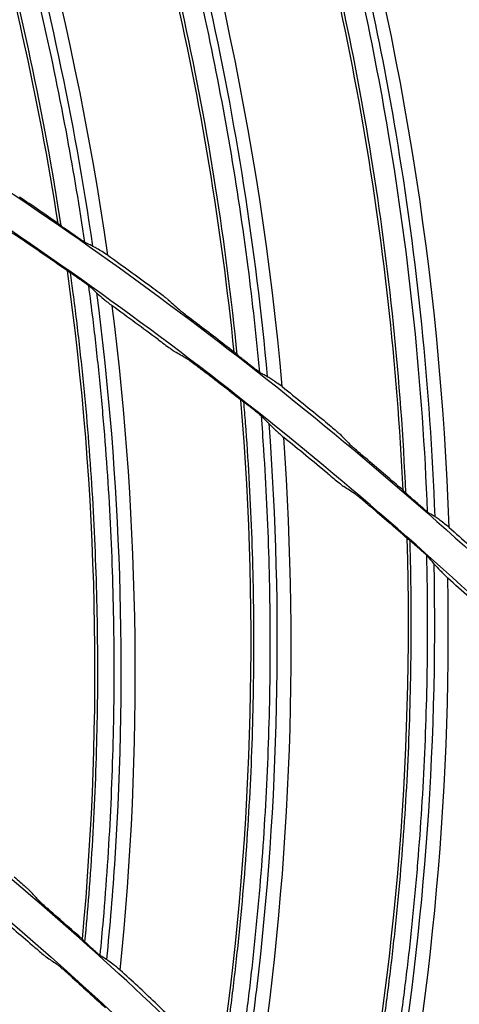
# Model space of a CAD drawing. Header units: centimetres. Extents: x 8435 to 34224, y 15581 to 23928.
# Tile 1021 of 1056: x 14725.94 to 14728.73, y 23904.44 to 23910.7. Entities that reach past the tile are written whole.
import ezdxf

# ---------------------------------------------------------------- set-up
doc = ezdxf.new("R2010")
doc.units = ezdxf.units.CM
doc.header["$LTSCALE"] = 0.2
doc.layers.add('1', color=7, linetype='Continuous', true_color=0xffffff)

# ---------------------------------------------------------------- blocks, each defined once
blk = doc.blocks.new('A$C992146fe')
at = {"layer": '1', "color": 0, "linetype": 'Continuous', "extrusion": (0, 0, -1)}
for radius in [59.146, 58.16, 57.606, 57.6]:
    blk.add_circle((-566.677, 326.301), radius, dxfattribs=at)
blk.add_arc((-566.657, 326.301), 65.216, 109.16485, 156.05151, dxfattribs=at)
at = {"layer": '1', "color": 0, "linetype": 'Continuous'}
for points, knots in [([(624.857, 326.301), (624.857, 328.223), (624.762, 330.138), (624.383, 333.958), (624.098, 335.86), (622.977, 341.462), (621.873, 345.087), (619.685, 350.361), (618.862, 352.1), (617.053, 355.475), (616.072, 357.106), (612.907, 361.834), (610.5, 364.768), (606.433, 368.83), (605.008, 370.119), (602.065, 372.53), (600.541, 373.658), (597.389, 375.762), (595.761, 376.737), (592.4, 378.533), (590.656, 379.357), (585.357, 381.547), (581.728, 382.644), (574.279, 384.124), (570.423, 384.503), (562.822, 384.498), (559.05, 384.127), (553.436, 383.011), (551.564, 382.542), (547.912, 381.432), (546.124, 380.791), (540.872, 378.614), (537.512, 376.823), (531.127, 372.556), (528.194, 370.144), (524.172, 366.123), (522.894, 364.715), (520.468, 361.762), (519.32, 360.213), (516.144, 355.459), (514.358, 352.117), (512.171, 346.846), (511.523, 345.038), (510.409, 341.37), (509.947, 339.523), (508.836, 333.94), (508.46, 330.166), (508.456, 324.423), (508.55, 322.501), (508.923, 318.712), (509.201, 316.836), (509.938, 313.119), (510.397, 311.278), (511.5, 307.633), (512.147, 305.818), (514.341, 300.515), (516.129, 297.171), (519.287, 292.434), (520.42, 290.902), (522.851, 287.935), (524.139, 286.513), (528.17, 282.478), (531.097, 280.071), (535.849, 276.887), (537.503, 275.893), (540.87, 274.09), (542.588, 273.277), (547.839, 271.097), (551.472, 269.985), (559.009, 268.478), (562.79, 268.106), (568.476, 268.098), (570.374, 268.188), (574.175, 268.557), (576.084, 268.838), (581.697, 269.948), (585.325, 271.045), (590.597, 273.218), (592.332, 274.034), (595.718, 275.839), (597.353, 276.817), (602.091, 279.975), (605.028, 282.374), (609.092, 286.424), (610.388, 287.85), (612.809, 290.791), (613.941, 292.314), (616.051, 295.461), (617.029, 297.086), (618.83, 300.439), (619.656, 302.175), (621.864, 307.483), (622.973, 311.125), (624.099, 316.741), (624.384, 318.646), (624.762, 322.463), (624.857, 324.379), (624.857, 326.301)], [0, 0, 0, 0, 0.015625, 0.015625, 0.03125, 0.03125, 0.0625, 0.0625, 0.078125, 0.078125, 0.09375, 0.09375, 0.125, 0.125, 0.140625, 0.140625, 0.15625, 0.15625, 0.171875, 0.171875, 0.1875, 0.1875, 0.21875, 0.21875, 0.25, 0.25, 0.28125, 0.28125, 0.296875, 0.296875, 0.3125, 0.3125, 0.34375, 0.34375, 0.375, 0.375, 0.390625, 0.390625, 0.40625, 0.40625, 0.4375, 0.4375, 0.453125, 0.453125, 0.46875, 0.46875, 0.5, 0.5, 0.515625, 0.515625, 0.53125, 0.53125, 0.546875, 0.546875, 0.5625, 0.5625, 0.59375, 0.59375, 0.609375, 0.609375, 0.625, 0.625, 0.65625, 0.65625, 0.671875, 0.671875, 0.6875, 0.6875, 0.71875, 0.71875, 0.75, 0.75, 0.765625, 0.765625, 0.78125, 0.78125, 0.8125, 0.8125, 0.828125, 0.828125, 0.84375, 0.84375, 0.875, 0.875, 0.890625, 0.890625, 0.90625, 0.90625, 0.921875, 0.921875, 0.9375, 0.9375, 0.96875, 0.96875, 0.984375, 0.984375, 1, 1, 1, 1]), ([(624.457, 326.301), (624.457, 324.392), (624.363, 322.49), (623.987, 318.698), (623.704, 316.807), (622.586, 311.229), (621.485, 307.612), (619.292, 302.341), (618.472, 300.616), (616.683, 297.287), (615.712, 295.673), (613.616, 292.547), (612.491, 291.035), (610.088, 288.114), (608.801, 286.698), (604.764, 282.676), (601.848, 280.293), (597.142, 277.157), (595.518, 276.185), (592.155, 274.394), (590.433, 273.583), (585.196, 271.424), (581.593, 270.335), (576.02, 269.233), (574.124, 268.954), (570.349, 268.587), (568.464, 268.498), (562.817, 268.506), (559.061, 268.875), (551.576, 270.373), (547.969, 271.476), (542.753, 273.642), (541.048, 274.449), (537.703, 276.24), (536.061, 277.227), (531.341, 280.388), (528.434, 282.779), (524.431, 286.787), (523.152, 288.199), (520.738, 291.145), (519.613, 292.667), (516.476, 297.371), (514.701, 300.693), (512.522, 305.959), (511.879, 307.761), (510.784, 311.382), (510.328, 313.21), (509.596, 316.901), (509.32, 318.764), (508.95, 322.527), (508.856, 324.436), (508.86, 330.139), (509.234, 333.888), (510.337, 339.432), (510.796, 341.267), (511.902, 344.909), (512.546, 346.705), (514.717, 351.939), (516.491, 355.258), (519.645, 359.98), (520.786, 361.518), (523.195, 364.451), (524.464, 365.849), (528.459, 369.842), (531.371, 372.238), (537.713, 376.476), (541.049, 378.255), (546.265, 380.417), (548.041, 381.053), (551.667, 382.155), (553.527, 382.621), (559.102, 383.73), (562.848, 384.098), (570.397, 384.103), (574.227, 383.727), (581.624, 382.256), (585.229, 381.167), (590.491, 378.992), (592.223, 378.174), (595.561, 376.39), (597.178, 375.422), (600.308, 373.333), (601.822, 372.212), (604.745, 369.818), (606.16, 368.538), (610.199, 364.503), (612.589, 361.59), (615.733, 356.894), (616.707, 355.275), (618.503, 351.923), (619.321, 350.195), (621.494, 344.958), (622.59, 341.358), (623.704, 335.794), (623.987, 333.905), (624.363, 330.112), (624.457, 328.209), (624.457, 326.301)], [0, 0, 0, 0, 0.015625, 0.015625, 0.03125, 0.03125, 0.0625, 0.0625, 0.078125, 0.078125, 0.09375, 0.09375, 0.109375, 0.109375, 0.125, 0.125, 0.15625, 0.15625, 0.171875, 0.171875, 0.1875, 0.1875, 0.21875, 0.21875, 0.234375, 0.234375, 0.25, 0.25, 0.28125, 0.28125, 0.3125, 0.3125, 0.328125, 0.328125, 0.34375, 0.34375, 0.375, 0.375, 0.390625, 0.390625, 0.40625, 0.40625, 0.4375, 0.4375, 0.453125, 0.453125, 0.46875, 0.46875, 0.484375, 0.484375, 0.5, 0.5, 0.53125, 0.53125, 0.546875, 0.546875, 0.5625, 0.5625, 0.59375, 0.59375, 0.609375, 0.609375, 0.625, 0.625, 0.65625, 0.65625, 0.6875, 0.6875, 0.703125, 0.703125, 0.71875, 0.71875, 0.75, 0.75, 0.78125, 0.78125, 0.8125, 0.8125, 0.828125, 0.828125, 0.84375, 0.84375, 0.859375, 0.859375, 0.875, 0.875, 0.90625, 0.90625, 0.921875, 0.921875, 0.9375, 0.9375, 0.96875, 0.96875, 0.984375, 0.984375, 1, 1, 1, 1]), ([(595.764, 368.44), (595.517, 370.024), (595.169, 371.595), (594.489, 373.93), (594.237, 374.698), (593.683, 376.215), (593.377, 376.961), (593.059, 377.703)], [0, 0, 0, 0, 0.5, 0.5, 0.75, 0.75, 1, 1, 1, 1]), ([(595.804, 368.407), (595.585, 369.828), (595.284, 371.236), (594.571, 373.825), (594.178, 375.012), (593.531, 376.681), (593.324, 377.182), (593.113, 377.68)], [0, 0, 0, 0, 0.445336, 0.445336, 0.832232, 0.832232, 1, 1, 1, 1]), ([(617.857, 326.301), (617.857, 329.683), (617.525, 333.009), (616.55, 337.917), (616.145, 339.539), (615.17, 342.756), (614.598, 344.354), (612.671, 349.005), (611.098, 351.945), (608.311, 356.12), (607.307, 357.476), (605.166, 360.085), (604.039, 361.327), (600.496, 364.869), (597.918, 366.989), (593.721, 369.796), (592.266, 370.668), (589.31, 372.247), (587.801, 372.961), (584.721, 374.237), (583.15, 374.801), (579.945, 375.775), (578.302, 376.187), (573.346, 377.174), (570.023, 377.499), (565.015, 377.502), (563.341, 377.421), (559.985, 377.092), (558.312, 376.844), (553.387, 375.864), (550.196, 374.898), (545.547, 372.976), (544.012, 372.251), (541.046, 370.666), (539.611, 369.806), (535.449, 367.027), (532.863, 364.911), (528.081, 360.135), (525.958, 357.543), (523.176, 353.385), (522.315, 351.953), (520.729, 348.992), (520.003, 347.457), (518.074, 342.804), (517.105, 339.612), (515.794, 333.053), (515.458, 329.66), (515.456, 322.977), (515.779, 319.657), (516.759, 314.707), (517.17, 313.061), (518.143, 309.851), (518.705, 308.279), (519.979, 305.197), (520.691, 303.688), (522.266, 300.734), (523.134, 299.283), (525.942, 295.075), (528.06, 292.495), (531.597, 288.951), (532.837, 287.824), (535.439, 285.684), (536.799, 284.675), (540.975, 281.881), (543.914, 280.307), (548.557, 278.378), (550.153, 277.804), (553.374, 276.825), (554.997, 276.418), (559.906, 275.438), (563.229, 275.104), (569.981, 275.097), (573.323, 275.427), (578.23, 276.398), (579.851, 276.801), (583.064, 277.772), (584.663, 278.342), (589.322, 280.268), (592.265, 281.838), (597.829, 285.546), (600.467, 287.706), (605.198, 292.43), (607.318, 295.005), (610.125, 299.193), (610.999, 300.648), (612.584, 303.607), (613.299, 305.116), (615.218, 309.736), (616.2, 312.946), (617.525, 319.571), (617.857, 322.918), (617.857, 326.301)], [0, 0, 0, 0, 0.03125, 0.03125, 0.046875, 0.046875, 0.0625, 0.0625, 0.09375, 0.09375, 0.109375, 0.109375, 0.125, 0.125, 0.15625, 0.15625, 0.171875, 0.171875, 0.1875, 0.1875, 0.203125, 0.203125, 0.21875, 0.21875, 0.25, 0.25, 0.265625, 0.265625, 0.28125, 0.28125, 0.3125, 0.3125, 0.328125, 0.328125, 0.34375, 0.34375, 0.375, 0.375, 0.40625, 0.40625, 0.421875, 0.421875, 0.4375, 0.4375, 0.46875, 0.46875, 0.5, 0.5, 0.53125, 0.53125, 0.546875, 0.546875, 0.5625, 0.5625, 0.578125, 0.578125, 0.59375, 0.59375, 0.625, 0.625, 0.640625, 0.640625, 0.65625, 0.65625, 0.6875, 0.6875, 0.703125, 0.703125, 0.71875, 0.71875, 0.75, 0.75, 0.78125, 0.78125, 0.796875, 0.796875, 0.8125, 0.8125, 0.84375, 0.84375, 0.875, 0.875, 0.90625, 0.90625, 0.921875, 0.921875, 0.9375, 0.9375, 0.96875, 0.96875, 1, 1, 1, 1]), ([(596.104, 368.198), (596.038, 368.643), (595.964, 369.086), (595.789, 370.036), (595.685, 370.542), (595.456, 371.549), (595.332, 372.05), (595.061, 373.046), (594.916, 373.542), (594.605, 374.526), (594.439, 375.015), (594.087, 375.986), (593.901, 376.468), (593.63, 377.127), (593.554, 377.309), (593.478, 377.491)], [0, 0, 0, 0, 0.139245, 0.139245, 0.299198, 0.299198, 0.459152, 0.459152, 0.619107, 0.619107, 0.779062, 0.779062, 0.939017, 0.939017, 1, 1, 1, 1]), ([(593.611, 377.4), (593.739, 377.097), (593.865, 376.793), (594.444, 375.327), (594.844, 374.143), (595.624, 371.37), (595.965, 369.769), (596.201, 368.152)], [0, 0, 0, 0, 0.102438, 0.102438, 0.491005, 0.491005, 1, 1, 1, 1]), ([(617.457, 326.301), (617.457, 322.944), (617.128, 319.623), (615.813, 313.05), (614.839, 309.865), (612.935, 305.282), (612.225, 303.784), (610.653, 300.849), (609.785, 299.405), (607, 295.249), (604.897, 292.694), (600.203, 288.008), (597.585, 285.864), (592.065, 282.186), (589.145, 280.627), (584.523, 278.717), (582.936, 278.151), (579.748, 277.188), (578.139, 276.788), (573.27, 275.824), (569.955, 275.497), (563.256, 275.504), (559.959, 275.836), (555.088, 276.808), (553.477, 277.212), (550.282, 278.183), (548.698, 278.752), (544.092, 280.666), (541.176, 282.228), (537.032, 285), (535.683, 286.001), (533.101, 288.125), (531.871, 289.242), (528.362, 292.759), (526.26, 295.319), (523.474, 299.494), (522.613, 300.934), (521.05, 303.865), (520.344, 305.362), (519.08, 308.42), (518.522, 309.98), (517.557, 313.164), (517.149, 314.798), (516.176, 319.709), (515.856, 323.004), (515.858, 329.634), (516.192, 333.001), (517.492, 339.508), (518.453, 342.675), (520.367, 347.292), (521.088, 348.815), (522.661, 351.752), (523.515, 353.174), (526.276, 357.299), (528.383, 359.87), (533.127, 364.61), (535.693, 366.709), (539.822, 369.466), (541.246, 370.32), (544.189, 371.892), (545.712, 372.611), (550.324, 374.518), (553.491, 375.477), (558.378, 376.449), (560.037, 376.695), (563.367, 377.022), (565.028, 377.102), (569.997, 377.099), (573.293, 376.776), (578.211, 375.798), (579.841, 375.388), (583.021, 374.422), (584.58, 373.863), (587.636, 372.596), (589.134, 371.888), (592.066, 370.321), (593.509, 369.456), (597.674, 366.671), (600.231, 364.568), (603.747, 361.053), (604.865, 359.821), (606.989, 357.232), (607.986, 355.887), (610.751, 351.745), (612.311, 348.827), (614.224, 344.213), (614.791, 342.627), (615.758, 339.436), (616.16, 337.826), (617.128, 332.957), (617.457, 329.657), (617.457, 326.301)], [0, 0, 0, 0, 0.03125, 0.03125, 0.0625, 0.0625, 0.078125, 0.078125, 0.09375, 0.09375, 0.125, 0.125, 0.15625, 0.15625, 0.1875, 0.1875, 0.203125, 0.203125, 0.21875, 0.21875, 0.25, 0.25, 0.28125, 0.28125, 0.296875, 0.296875, 0.3125, 0.3125, 0.34375, 0.34375, 0.359375, 0.359375, 0.375, 0.375, 0.40625, 0.40625, 0.421875, 0.421875, 0.4375, 0.4375, 0.453125, 0.453125, 0.46875, 0.46875, 0.5, 0.5, 0.53125, 0.53125, 0.5625, 0.5625, 0.578125, 0.578125, 0.59375, 0.59375, 0.625, 0.625, 0.65625, 0.65625, 0.671875, 0.671875, 0.6875, 0.6875, 0.71875, 0.71875, 0.734375, 0.734375, 0.75, 0.75, 0.78125, 0.78125, 0.796875, 0.796875, 0.8125, 0.8125, 0.828125, 0.828125, 0.84375, 0.84375, 0.875, 0.875, 0.890625, 0.890625, 0.90625, 0.90625, 0.9375, 0.9375, 0.953125, 0.953125, 0.96875, 0.96875, 1, 1, 1, 1]), ([(598.002, 366.803), (597.842, 368.396), (597.58, 369.982), (597.027, 372.351), (596.817, 373.133), (596.346, 374.678), (596.08, 375.44), (595.804, 376.198)], [0, 0, 0, 0, 0.5, 0.5, 0.75, 0.75, 1, 1, 1, 1]), ([(598.041, 366.768), (597.899, 368.198), (597.675, 369.62), (597.103, 372.244), (596.775, 373.451), (596.219, 375.153), (596.039, 375.664), (595.855, 376.173)], [0, 0, 0, 0, 0.445293, 0.445293, 0.832208, 0.832208, 1, 1, 1, 1]), ([(598.329, 366.543), (598.287, 366.991), (598.238, 367.437), (598.114, 368.395), (598.038, 368.906), (597.864, 369.923), (597.766, 370.43), (597.551, 371.44), (597.432, 371.943), (597.175, 372.943), (597.036, 373.44), (596.737, 374.428), (596.577, 374.919), (596.342, 375.593), (596.276, 375.778), (596.21, 375.964)], [0, 0, 0, 0, 0.139189, 0.139189, 0.299151, 0.299151, 0.459113, 0.459113, 0.619076, 0.619076, 0.77904, 0.77904, 0.939004, 0.939004, 1, 1, 1, 1]), ([(596.338, 375.866), (596.45, 375.557), (596.559, 375.246), (597.058, 373.751), (597.393, 372.546), (598.021, 369.736), (598.275, 368.119), (598.423, 366.492)], [0, 0, 0, 0, 0.102467, 0.102467, 0.491048, 0.491048, 1, 1, 1, 1]), ([(600.149, 365.047), (600.076, 366.646), (599.9, 368.244), (599.475, 370.64), (599.308, 371.431), (598.922, 372.999), (598.697, 373.775), (598.462, 374.547)], [0, 0, 0, 0, 0.5, 0.5, 0.75, 0.75, 1, 1, 1, 1]), ([(600.186, 365.009), (600.122, 366.445), (599.974, 367.878), (599.546, 370.529), (599.284, 371.75), (598.82, 373.48), (598.669, 374), (598.513, 374.519)], [0, 0, 0, 0, 0.445138, 0.445138, 0.832133, 0.832133, 1, 1, 1, 1]), ([(600.461, 364.77), (600.399, 366.381), (600.234, 367.989), (599.76, 370.804), (599.492, 372.022), (599.065, 373.58), (598.96, 373.937), (598.852, 374.293)], [0, 0, 0, 0, 0.499353, 0.499353, 0.884766, 0.884766, 1, 1, 1, 1]), ([(598.978, 374.186), (599.073, 373.871), (599.165, 373.556), (599.582, 372.035), (599.851, 370.815), (600.327, 367.975), (600.493, 366.346), (600.552, 364.713)], [0, 0, 0, 0, 0.102445, 0.102445, 0.491029, 0.491029, 1, 1, 1, 1]), ([(610.877, 326.301), (610.877, 323.379), (610.591, 320.505), (609.747, 316.262), (609.397, 314.86), (608.553, 312.078), (608.059, 310.699), (606.394, 306.685), (605.035, 304.143), (602.622, 300.532), (601.751, 299.356), (599.904, 297.108), (598.932, 296.038), (595.873, 292.982), (593.645, 291.15), (590.01, 288.721), (588.758, 287.972), (586.208, 286.611), (584.905, 285.996), (582.244, 284.894), (580.886, 284.407), (578.113, 283.566), (576.69, 283.209), (572.418, 282.361), (569.551, 282.081), (563.777, 282.08), (560.846, 282.369), (555.182, 283.498), (552.425, 284.333), (548.402, 285.998), (547.076, 286.625), (544.52, 287.993), (543.283, 288.736), (539.691, 291.136), (537.448, 292.973), (533.325, 297.097), (531.497, 299.329), (529.094, 302.923), (528.35, 304.163), (526.979, 306.726), (526.353, 308.05), (524.692, 312.063), (523.856, 314.818), (523.008, 319.073), (522.792, 320.519), (522.507, 323.416), (522.437, 324.861), (522.437, 329.185), (522.717, 332.055), (523.567, 336.339), (523.922, 337.756), (524.761, 340.523), (525.248, 341.88), (526.349, 344.541), (526.964, 345.845), (528.328, 348.399), (529.08, 349.657), (531.501, 353.281), (533.33, 355.507), (537.408, 359.591), (539.683, 361.46), (544.486, 364.67), (547.025, 366.03), (551.043, 367.697), (552.423, 368.193), (555.199, 369.035), (556.599, 369.386), (560.836, 370.23), (563.713, 370.519), (569.551, 370.522), (572.422, 370.238), (576.661, 369.398), (578.063, 369.049), (580.843, 368.209), (582.223, 367.716), (586.238, 366.055), (588.779, 364.699), (592.386, 362.294), (593.56, 361.426), (595.813, 359.58), (596.885, 358.608), (599.946, 355.551), (601.778, 353.327), (604.206, 349.702), (604.96, 348.448), (606.325, 345.897), (606.941, 344.595), (608.046, 341.936), (608.534, 340.579), (609.377, 337.811), (609.735, 336.393), (610.591, 332.11), (610.877, 329.222), (610.877, 326.301)], [0, 0, 0, 0, 0.03125, 0.03125, 0.046875, 0.046875, 0.0625, 0.0625, 0.09375, 0.09375, 0.109375, 0.109375, 0.125, 0.125, 0.15625, 0.15625, 0.171875, 0.171875, 0.1875, 0.1875, 0.203125, 0.203125, 0.21875, 0.21875, 0.25, 0.25, 0.28125, 0.28125, 0.3125, 0.3125, 0.328125, 0.328125, 0.34375, 0.34375, 0.375, 0.375, 0.40625, 0.40625, 0.421875, 0.421875, 0.4375, 0.4375, 0.46875, 0.46875, 0.484375, 0.484375, 0.5, 0.5, 0.53125, 0.53125, 0.546875, 0.546875, 0.5625, 0.5625, 0.578125, 0.578125, 0.59375, 0.59375, 0.625, 0.625, 0.65625, 0.65625, 0.6875, 0.6875, 0.703125, 0.703125, 0.71875, 0.71875, 0.75, 0.75, 0.78125, 0.78125, 0.796875, 0.796875, 0.8125, 0.8125, 0.84375, 0.84375, 0.859375, 0.859375, 0.875, 0.875, 0.90625, 0.90625, 0.921875, 0.921875, 0.9375, 0.9375, 0.953125, 0.953125, 0.96875, 0.96875, 1, 1, 1, 1]), ([(610.457, 326.301), (610.457, 329.194), (610.173, 332.04), (609.339, 336.238), (608.992, 337.626), (608.159, 340.377), (607.669, 341.745), (606.02, 345.723), (604.675, 348.239), (601.497, 353), (599.646, 355.254), (595.605, 359.295), (593.4, 361.108), (589.809, 363.51), (588.565, 364.255), (586.036, 365.606), (584.745, 366.217), (582.11, 367.309), (580.766, 367.791), (578.024, 368.624), (576.619, 368.977), (572.379, 369.821), (569.537, 370.099), (565.252, 370.101), (563.82, 370.032), (560.949, 369.751), (559.518, 369.539), (555.305, 368.701), (552.575, 367.874), (548.598, 366.23), (547.285, 365.61), (544.747, 364.254), (543.52, 363.518), (539.959, 361.14), (537.747, 359.331), (533.657, 355.245), (531.84, 353.028), (529.46, 349.471), (528.724, 348.245), (527.367, 345.712), (526.746, 344.399), (525.096, 340.419), (524.267, 337.688), (523.146, 332.077), (522.858, 329.174), (522.856, 323.458), (523.132, 320.617), (523.971, 316.383), (524.323, 314.974), (525.155, 312.229), (525.636, 310.884), (526.725, 308.247), (527.334, 306.956), (528.682, 304.429), (529.424, 303.187), (531.826, 299.588), (533.639, 297.381), (536.665, 294.349), (537.725, 293.385), (539.951, 291.554), (541.114, 290.691), (544.687, 288.301), (547.201, 286.954), (551.173, 285.304), (552.538, 284.814), (555.293, 283.976), (556.682, 283.628), (560.882, 282.789), (563.724, 282.504), (569.501, 282.498), (572.359, 282.78), (576.557, 283.61), (577.944, 283.956), (580.693, 284.785), (582.061, 285.273), (586.046, 286.921), (588.564, 288.265), (593.323, 291.436), (595.58, 293.284), (599.627, 297.325), (601.441, 299.528), (603.843, 303.111), (604.591, 304.356), (605.946, 306.887), (606.558, 308.178), (608.2, 312.13), (609.04, 314.876), (610.173, 320.543), (610.457, 323.407), (610.457, 326.301)], [0, 0, 0, 0, 0.03125, 0.03125, 0.046875, 0.046875, 0.0625, 0.0625, 0.09375, 0.09375, 0.125, 0.125, 0.15625, 0.15625, 0.171875, 0.171875, 0.1875, 0.1875, 0.203125, 0.203125, 0.21875, 0.21875, 0.25, 0.25, 0.265625, 0.265625, 0.28125, 0.28125, 0.3125, 0.3125, 0.328125, 0.328125, 0.34375, 0.34375, 0.375, 0.375, 0.40625, 0.40625, 0.421875, 0.421875, 0.4375, 0.4375, 0.46875, 0.46875, 0.5, 0.5, 0.53125, 0.53125, 0.546875, 0.546875, 0.5625, 0.5625, 0.578125, 0.578125, 0.59375, 0.59375, 0.625, 0.625, 0.640625, 0.640625, 0.65625, 0.65625, 0.6875, 0.6875, 0.703125, 0.703125, 0.71875, 0.71875, 0.75, 0.75, 0.78125, 0.78125, 0.796875, 0.796875, 0.8125, 0.8125, 0.84375, 0.84375, 0.875, 0.875, 0.90625, 0.90625, 0.921875, 0.921875, 0.9375, 0.9375, 0.96875, 0.96875, 1, 1, 1, 1]), ([(595.905, 368.336), (595.888, 368.348), (595.87, 368.36), (595.84, 368.381), (595.828, 368.39), (595.809, 368.404), (595.802, 368.409), (595.792, 368.416), (595.789, 368.419), (595.787, 368.42)], [0, 0, 0, 0, 0.352216, 0.352216, 0.636442, 0.636442, 0.840734, 0.840734, 1, 1, 1, 1]), ([(595.379, 368.184), (595.352, 368.203), (595.324, 368.222), (595.272, 368.257), (595.247, 368.274), (595.209, 368.298), (595.194, 368.308), (595.172, 368.321), (595.164, 368.326), (595.16, 368.328)], [0, 0, 0, 0, 0.298874, 0.298874, 0.590868, 0.590868, 0.804276, 0.804276, 1, 1, 1, 1]), ([(596.009, 368.263), (595.998, 368.271), (595.987, 368.279), (595.959, 368.298), (595.943, 368.309), (595.92, 368.325), (595.912, 368.33), (595.905, 368.336)], [0, 0, 0, 0, 0.324873, 0.324873, 0.791176, 0.791176, 1, 1, 1, 1]), ([(596.115, 368.192), (596.114, 368.192), (596.111, 368.194), (596.104, 368.198), (596.099, 368.201), (596.086, 368.21), (596.077, 368.216), (596.055, 368.231), (596.041, 368.241), (596.021, 368.255), (596.015, 368.259), (596.009, 368.263)], [0, 0, 0, 0, 0.165041, 0.165041, 0.328769, 0.328769, 0.558365, 0.558365, 0.871834, 0.871834, 1, 1, 1, 1]), ([(596.195, 368.155), (596.179, 368.162), (596.164, 368.169), (596.138, 368.181), (596.126, 368.186), (596.115, 368.192)], [0, 0, 0, 0, 0.571879, 0.571879, 1, 1, 1, 1]), ([(596.397, 368.034), (596.371, 368.051), (596.345, 368.067), (596.3, 368.095), (596.279, 368.108), (596.242, 368.129), (596.226, 368.138), (596.213, 368.146)], [0, 0, 0, 0, 0.332999, 0.332999, 0.665345, 0.665345, 1, 1, 1, 1]), ([(595.905, 367.824), (595.907, 367.823), (595.91, 367.821), (595.92, 367.815), (595.926, 367.811), (595.942, 367.8), (595.954, 367.792), (595.981, 367.773), (595.998, 367.761), (596.016, 367.748), (596.018, 367.747), (596.02, 367.745)], [0, 0, 0, 0, 0.175509, 0.175509, 0.348926, 0.348926, 0.616908, 0.616908, 0.9564, 0.9564, 1, 1, 1, 1]), ([(596.105, 359.303), (596.124, 359.506), (596.142, 359.709), (596.175, 360.143), (596.191, 360.375), (596.218, 360.838), (596.23, 361.07), (596.248, 361.533), (596.255, 361.765), (596.265, 362.229), (596.268, 362.461), (596.269, 362.925), (596.267, 363.157), (596.259, 363.62), (596.253, 363.852), (596.236, 364.316), (596.226, 364.547), (596.201, 365.011), (596.186, 365.242), (596.152, 365.705), (596.133, 365.936), (596.09, 366.398), (596.066, 366.628), (596.015, 367.089), (595.987, 367.319), (595.946, 367.637), (595.934, 367.725), (595.922, 367.813)], [0, 0, 0, 0, 0.071616, 0.071616, 0.153176, 0.153176, 0.234735, 0.234735, 0.316295, 0.316295, 0.397855, 0.397855, 0.479414, 0.479414, 0.560974, 0.560974, 0.642534, 0.642534, 0.724093, 0.724093, 0.805653, 0.805653, 0.887212, 0.887212, 0.968772, 0.968772, 1, 1, 1, 1]), ([(596.056, 367.72), (596.07, 367.71), (596.083, 367.701), (596.108, 367.683), (596.119, 367.675), (596.137, 367.662), (596.143, 367.657), (596.153, 367.649), (596.157, 367.646), (596.16, 367.644), (596.16, 367.643), (596.161, 367.643)], [0, 0, 0, 0, 0.305337, 0.305337, 0.574496, 0.574496, 0.776318, 0.776318, 0.938966, 0.938966, 1, 1, 1, 1]), ([(596.149, 367.652), (596.168, 367.509), (596.186, 367.367), (596.232, 366.994), (596.257, 366.763), (596.304, 366.302), (596.326, 366.071), (596.364, 365.608), (596.381, 365.377), (596.411, 364.914), (596.424, 364.683), (596.445, 364.219), (596.453, 363.988), (596.466, 363.524), (596.47, 363.292), (596.473, 362.828), (596.473, 362.596), (596.468, 362.132), (596.463, 361.9), (596.449, 361.437), (596.44, 361.205), (596.418, 360.742), (596.405, 360.51), (596.373, 360.047), (596.356, 359.816), (596.323, 359.434), (596.309, 359.284), (596.294, 359.133)], [0, 0, 0, 0, 0.050568, 0.050568, 0.132056, 0.132056, 0.213543, 0.213543, 0.29503, 0.29503, 0.376517, 0.376517, 0.458005, 0.458005, 0.539492, 0.539492, 0.620979, 0.620979, 0.702466, 0.702466, 0.783954, 0.783954, 0.865441, 0.865441, 0.946928, 0.946928, 1, 1, 1, 1]), ([(596.947, 367.636), (596.981, 367.611), (597.016, 367.585), (597.071, 367.544), (597.094, 367.526), (597.127, 367.5), (597.14, 367.49), (597.156, 367.477), (597.161, 367.473), (597.164, 367.47)], [0, 0, 0, 0, 0.369029, 0.369029, 0.653052, 0.653052, 0.859788, 0.859788, 1, 1, 1, 1]), ([(596.253, 367.556), (596.561, 365.174), (596.64, 362.763), (596.457, 359.936), (596.422, 359.508), (596.379, 359.081)], [0, 0, 0, 0, 0.848471, 0.848471, 1, 1, 1, 1]), ([(596.266, 367.544), (596.287, 367.526), (596.313, 367.504), (596.375, 367.452), (596.412, 367.423), (596.452, 367.391)], [0, 0, 0, 0, 0.496676, 0.496676, 1, 1, 1, 1]), ([(597.533, 367.163), (597.499, 367.189), (597.464, 367.215), (597.409, 367.258), (597.386, 367.275), (597.353, 367.302), (597.34, 367.312), (597.324, 367.325), (597.319, 367.329), (597.316, 367.332)], [0, 0, 0, 0, 0.373308, 0.373308, 0.655898, 0.655898, 0.861424, 0.861424, 1, 1, 1, 1]), ([(597.037, 366.962), (597.064, 366.942), (597.091, 366.922), (597.141, 366.884), (597.166, 366.867), (597.202, 366.84), (597.216, 366.83), (597.237, 366.816), (597.245, 366.81), (597.249, 366.808)], [0, 0, 0, 0, 0.299005, 0.299005, 0.590749, 0.590749, 0.804075, 0.804075, 1, 1, 1, 1]), ([(597.605, 366.569), (597.578, 366.589), (597.551, 366.609), (597.501, 366.647), (597.477, 366.665), (597.441, 366.692), (597.427, 366.702), (597.405, 366.716), (597.398, 366.722), (597.394, 366.724)], [0, 0, 0, 0, 0.298886, 0.298886, 0.590862, 0.590862, 0.804274, 0.804274, 1, 1, 1, 1]), ([(598.138, 366.691), (598.121, 366.704), (598.104, 366.717), (598.076, 366.74), (598.064, 366.75), (598.045, 366.764), (598.039, 366.77), (598.029, 366.778), (598.026, 366.781), (598.024, 366.782)], [0, 0, 0, 0, 0.352227, 0.352227, 0.636447, 0.636447, 0.840736, 0.840736, 1, 1, 1, 1]), ([(598.238, 366.613), (598.227, 366.621), (598.216, 366.63), (598.19, 366.65), (598.174, 366.663), (598.152, 366.68), (598.145, 366.686), (598.138, 366.691)], [0, 0, 0, 0, 0.324867, 0.324867, 0.79117, 0.79117, 1, 1, 1, 1]), ([(598.339, 366.536), (598.338, 366.537), (598.336, 366.538), (598.329, 366.543), (598.324, 366.547), (598.312, 366.556), (598.303, 366.563), (598.282, 366.579), (598.268, 366.589), (598.249, 366.604), (598.244, 366.608), (598.238, 366.613)], [0, 0, 0, 0, 0.165031, 0.165031, 0.32875, 0.32875, 0.558345, 0.558345, 0.871828, 0.871828, 1, 1, 1, 1]), ([(598.417, 366.495), (598.402, 366.503), (598.388, 366.511), (598.362, 366.524), (598.351, 366.53), (598.339, 366.536)], [0, 0, 0, 0, 0.571879, 0.571879, 1, 1, 1, 1]), ([(598.613, 366.364), (598.588, 366.382), (598.563, 366.399), (598.519, 366.43), (598.499, 366.443), (598.464, 366.467), (598.448, 366.477), (598.435, 366.485)], [0, 0, 0, 0, 0.332996, 0.332996, 0.665344, 0.665344, 1, 1, 1, 1]), ([(597.849, 357.66), (597.879, 357.862), (597.907, 358.064), (597.964, 358.496), (597.992, 358.726), (598.045, 359.187), (598.069, 359.418), (598.112, 359.879), (598.132, 360.111), (598.167, 360.573), (598.182, 360.805), (598.208, 361.268), (598.219, 361.499), (598.236, 361.963), (598.243, 362.195), (598.251, 362.659), (598.253, 362.891), (598.253, 363.354), (598.251, 363.586), (598.242, 364.05), (598.235, 364.282), (598.217, 364.745), (598.206, 364.977), (598.18, 365.44), (598.165, 365.671), (598.141, 365.991), (598.133, 366.08), (598.126, 366.169)], [0, 0, 0, 0, 0.071659, 0.071659, 0.153209, 0.153209, 0.234758, 0.234758, 0.316308, 0.316308, 0.397858, 0.397858, 0.479408, 0.479408, 0.560957, 0.560957, 0.642507, 0.642507, 0.724057, 0.724057, 0.805607, 0.805607, 0.887156, 0.887156, 0.968706, 0.968706, 1, 1, 1, 1]), ([(598.11, 366.181), (598.112, 366.179), (598.115, 366.177), (598.124, 366.17), (598.13, 366.166), (598.146, 366.154), (598.157, 366.146), (598.183, 366.125), (598.199, 366.113), (598.217, 366.099), (598.219, 366.097), (598.221, 366.095)], [0, 0, 0, 0, 0.175497, 0.175497, 0.3489, 0.3489, 0.616884, 0.616884, 0.956405, 0.956405, 1, 1, 1, 1]), ([(598.345, 365.995), (598.356, 365.852), (598.366, 365.708), (598.391, 365.333), (598.404, 365.101), (598.426, 364.638), (598.435, 364.406), (598.449, 363.943), (598.453, 363.711), (598.458, 363.247), (598.458, 363.015), (598.454, 362.551), (598.45, 362.319), (598.437, 361.856), (598.429, 361.624), (598.407, 361.16), (598.394, 360.929), (598.364, 360.466), (598.347, 360.235), (598.308, 359.772), (598.286, 359.541), (598.239, 359.08), (598.213, 358.849), (598.157, 358.389), (598.127, 358.159), (598.073, 357.779), (598.051, 357.63), (598.028, 357.48)], [0, 0, 0, 0, 0.050628, 0.050628, 0.132106, 0.132106, 0.213584, 0.213584, 0.295063, 0.295063, 0.376541, 0.376541, 0.458019, 0.458019, 0.539497, 0.539497, 0.620976, 0.620976, 0.702454, 0.702454, 0.783932, 0.783932, 0.86541, 0.86541, 0.946888, 0.946888, 1, 1, 1, 1]), ([(598.255, 366.068), (598.268, 366.058), (598.282, 366.047), (598.305, 366.028), (598.316, 366.019), (598.333, 366.006), (598.339, 366), (598.348, 365.992), (598.352, 365.989), (598.355, 365.987), (598.355, 365.986), (598.356, 365.986)], [0, 0, 0, 0, 0.305316, 0.305316, 0.574494, 0.574494, 0.776311, 0.776311, 0.938941, 0.938941, 1, 1, 1, 1]), ([(598.443, 365.894), (598.622, 363.498), (598.57, 361.086), (598.234, 358.273), (598.176, 357.848), (598.11, 357.423)], [0, 0, 0, 0, 0.848443, 0.848443, 1, 1, 1, 1]), ([(598.455, 365.881), (598.475, 365.862), (598.5, 365.838), (598.56, 365.784), (598.595, 365.752), (598.633, 365.718)], [0, 0, 0, 0, 0.496677, 0.496677, 1, 1, 1, 1]), ([(599.141, 365.936), (599.173, 365.909), (599.206, 365.882), (599.259, 365.837), (599.281, 365.818), (599.313, 365.79), (599.325, 365.78), (599.34, 365.766), (599.345, 365.762), (599.348, 365.759)], [0, 0, 0, 0, 0.369113, 0.369113, 0.653128, 0.653128, 0.859828, 0.859828, 1, 1, 1, 1]), ([(599.7, 365.432), (599.667, 365.46), (599.634, 365.488), (599.581, 365.533), (599.56, 365.552), (599.528, 365.58), (599.516, 365.591), (599.5, 365.604), (599.496, 365.609), (599.493, 365.612)], [0, 0, 0, 0, 0.373412, 0.373412, 0.655982, 0.655982, 0.861468, 0.861468, 1, 1, 1, 1]), ([(599.194, 365.258), (599.219, 365.236), (599.245, 365.215), (599.294, 365.175), (599.317, 365.156), (599.352, 365.128), (599.366, 365.117), (599.386, 365.101), (599.394, 365.095), (599.397, 365.093)], [0, 0, 0, 0, 0.298959, 0.298959, 0.590743, 0.590743, 0.804054, 0.804054, 1, 1, 1, 1]), ([(599.739, 364.834), (599.714, 364.856), (599.688, 364.878), (599.64, 364.918), (599.617, 364.937), (599.582, 364.966), (599.569, 364.977), (599.548, 364.993), (599.541, 364.998), (599.537, 365.001)], [0, 0, 0, 0, 0.298836, 0.298836, 0.590854, 0.590854, 0.804249, 0.804249, 1, 1, 1, 1]), ([(600.278, 364.927), (600.262, 364.941), (600.246, 364.956), (600.219, 364.98), (600.207, 364.99), (600.19, 365.006), (600.184, 365.012), (600.175, 365.02), (600.172, 365.023), (600.17, 365.025)], [0, 0, 0, 0, 0.352331, 0.352331, 0.63655, 0.63655, 0.840794, 0.840794, 1, 1, 1, 1]), ([(600.374, 364.844), (600.364, 364.853), (600.354, 364.862), (600.328, 364.884), (600.313, 364.897), (600.292, 364.916), (600.285, 364.922), (600.278, 364.927)], [0, 0, 0, 0, 0.324868, 0.324868, 0.791171, 0.791171, 1, 1, 1, 1]), ([(600.471, 364.762), (600.47, 364.762), (600.468, 364.764), (600.461, 364.769), (600.457, 364.773), (600.445, 364.783), (600.436, 364.79), (600.416, 364.808), (600.403, 364.819), (600.385, 364.834), (600.38, 364.839), (600.374, 364.844)], [0, 0, 0, 0, 0.164991, 0.164991, 0.328667, 0.328667, 0.558249, 0.558249, 0.871779, 0.871779, 1, 1, 1, 1]), ([(600.547, 364.716), (600.532, 364.725), (600.518, 364.734), (600.493, 364.749), (600.482, 364.755), (600.471, 364.762)], [0, 0, 0, 0, 0.571882, 0.571882, 1, 1, 1, 1]), ([(600.735, 364.575), (600.711, 364.594), (600.687, 364.613), (600.645, 364.646), (600.626, 364.66), (600.591, 364.686), (600.576, 364.697), (600.564, 364.706)], [0, 0, 0, 0, 0.33299, 0.33299, 0.665341, 0.665341, 1, 1, 1, 1]), ([(599.5, 355.925), (599.541, 356.125), (599.581, 356.325), (599.661, 356.754), (599.702, 356.982), (599.779, 357.439), (599.815, 357.668), (599.884, 358.127), (599.916, 358.357), (599.976, 358.817), (600.004, 359.047), (600.055, 359.508), (600.078, 359.739), (600.121, 360.201), (600.14, 360.432), (600.173, 360.895), (600.188, 361.126), (600.213, 361.589), (600.223, 361.821), (600.239, 362.285), (600.245, 362.517), (600.253, 362.98), (600.254, 363.212), (600.253, 363.676), (600.25, 363.908), (600.243, 364.229), (600.241, 364.318), (600.238, 364.406)], [0, 0, 0, 0, 0.071759, 0.071759, 0.153301, 0.153301, 0.234844, 0.234844, 0.316386, 0.316386, 0.397928, 0.397928, 0.479471, 0.479471, 0.561013, 0.561013, 0.642555, 0.642555, 0.724098, 0.724098, 0.80564, 0.80564, 0.887182, 0.887182, 0.968724, 0.968724, 1, 1, 1, 1]), ([(600.223, 364.419), (600.224, 364.418), (600.228, 364.415), (600.237, 364.408), (600.242, 364.404), (600.257, 364.391), (600.268, 364.382), (600.293, 364.36), (600.308, 364.347), (600.325, 364.332), (600.327, 364.33), (600.329, 364.328)], [0, 0, 0, 0, 0.175462, 0.175462, 0.348829, 0.348829, 0.616826, 0.616826, 0.95643, 0.95643, 1, 1, 1, 1]), ([(600.447, 364.221), (600.451, 364.077), (600.453, 363.933), (600.458, 363.557), (600.459, 363.326), (600.455, 362.862), (600.452, 362.63), (600.44, 362.166), (600.432, 361.934), (600.412, 361.471), (600.399, 361.239), (600.37, 360.776), (600.353, 360.545), (600.316, 360.083), (600.295, 359.852), (600.248, 359.39), (600.223, 359.16), (600.167, 358.699), (600.138, 358.469), (600.074, 358.01), (600.04, 357.78), (599.967, 357.322), (599.929, 357.093), (599.848, 356.636), (599.805, 356.408), (599.731, 356.032), (599.701, 355.883), (599.67, 355.735)], [0, 0, 0, 0, 0.050597, 0.050597, 0.132068, 0.132068, 0.213538, 0.213538, 0.295009, 0.295009, 0.376479, 0.376479, 0.45795, 0.45795, 0.53942, 0.53942, 0.620891, 0.620891, 0.702361, 0.702361, 0.783832, 0.783832, 0.865302, 0.865302, 0.946772, 0.946772, 1, 1, 1, 1]), ([(600.362, 364.299), (600.374, 364.288), (600.387, 364.277), (600.41, 364.256), (600.42, 364.247), (600.436, 364.232), (600.442, 364.227), (600.451, 364.218), (600.454, 364.215), (600.457, 364.212), (600.457, 364.212), (600.458, 364.211)], [0, 0, 0, 0, 0.30527, 0.30527, 0.574482, 0.574482, 0.776288, 0.776288, 0.938881, 0.938881, 1, 1, 1, 1]), ([(600.54, 364.114), (600.589, 361.713), (600.406, 359.308), (599.919, 356.516), (599.837, 356.094), (599.749, 355.674)], [0, 0, 0, 0, 0.84834, 0.84834, 1, 1, 1, 1]), ([(600.551, 364.101), (600.57, 364.081), (600.594, 364.056), (600.65, 363.998), (600.684, 363.965), (600.72, 363.929)], [0, 0, 0, 0, 0.496675, 0.496675, 1, 1, 1, 1]), ([(603.857, 326.301), (603.857, 323.843), (603.616, 321.411), (602.653, 316.598), (601.94, 314.265), (600.545, 310.909), (600.026, 309.812), (598.875, 307.663), (598.239, 306.605), (596.2, 303.562), (594.659, 301.691), (591.222, 298.259), (589.305, 296.69), (585.263, 293.996), (583.125, 292.855), (579.74, 291.456), (578.578, 291.041), (576.243, 290.336), (575.065, 290.043), (571.5, 289.338), (569.072, 289.098), (564.167, 289.103), (561.752, 289.346), (558.185, 290.058), (557.006, 290.354), (554.666, 291.065), (553.506, 291.481), (550.133, 292.883), (547.997, 294.027), (544.963, 296.057), (543.976, 296.79), (542.084, 298.345), (541.184, 299.164), (538.614, 301.738), (537.075, 303.613), (535.035, 306.67), (534.404, 307.725), (533.26, 309.871), (532.743, 310.968), (531.817, 313.207), (531.408, 314.349), (530.702, 316.681), (530.403, 317.877), (529.691, 321.473), (529.456, 323.886), (529.458, 328.742), (529.702, 331.207), (530.654, 335.972), (531.358, 338.291), (532.76, 341.672), (533.288, 342.787), (534.44, 344.938), (535.065, 345.979), (537.087, 349), (538.63, 350.883), (542.103, 354.354), (543.983, 355.891), (547.006, 357.91), (548.049, 358.535), (550.204, 359.687), (551.319, 360.213), (554.697, 361.61), (557.016, 362.312), (561.787, 363.261), (564.251, 363.502), (569.103, 363.499), (571.517, 363.263), (575.118, 362.546), (576.311, 362.247), (578.64, 361.539), (579.782, 361.13), (582.02, 360.202), (583.116, 359.684), (585.264, 358.536), (586.321, 357.903), (589.37, 355.863), (591.243, 354.323), (594.676, 350.891), (596.247, 348.977), (598.946, 344.933), (600.089, 342.797), (601.489, 339.418), (601.905, 338.256), (602.613, 335.919), (602.908, 334.741), (603.616, 331.175), (603.857, 328.758), (603.857, 326.301)], [0, 0, 0, 0, 0.03125, 0.03125, 0.0625, 0.0625, 0.078125, 0.078125, 0.09375, 0.09375, 0.125, 0.125, 0.15625, 0.15625, 0.1875, 0.1875, 0.203125, 0.203125, 0.21875, 0.21875, 0.25, 0.25, 0.28125, 0.28125, 0.296875, 0.296875, 0.3125, 0.3125, 0.34375, 0.34375, 0.359375, 0.359375, 0.375, 0.375, 0.40625, 0.40625, 0.421875, 0.421875, 0.4375, 0.4375, 0.453125, 0.453125, 0.46875, 0.46875, 0.5, 0.5, 0.53125, 0.53125, 0.5625, 0.5625, 0.578125, 0.578125, 0.59375, 0.59375, 0.625, 0.625, 0.65625, 0.65625, 0.671875, 0.671875, 0.6875, 0.6875, 0.71875, 0.71875, 0.75, 0.75, 0.78125, 0.78125, 0.796875, 0.796875, 0.8125, 0.8125, 0.828125, 0.828125, 0.84375, 0.84375, 0.875, 0.875, 0.90625, 0.90625, 0.9375, 0.9375, 0.953125, 0.953125, 0.96875, 0.96875, 1, 1, 1, 1]), ([(603.457, 326.301), (603.457, 328.732), (603.219, 331.122), (602.518, 334.65), (602.226, 335.816), (601.526, 338.128), (601.115, 339.277), (599.729, 342.619), (598.599, 344.733), (595.929, 348.733), (594.374, 350.627), (590.979, 354.022), (589.126, 355.545), (586.109, 357.563), (585.064, 358.189), (582.939, 359.325), (581.854, 359.838), (579.64, 360.755), (578.511, 361.16), (576.208, 361.86), (575.027, 362.157), (571.464, 362.866), (569.077, 363.099), (564.277, 363.102), (561.839, 362.863), (557.12, 361.925), (554.826, 361.23), (551.484, 359.849), (550.381, 359.328), (548.249, 358.188), (547.218, 357.57), (544.226, 355.572), (542.367, 354.052), (538.931, 350.619), (537.405, 348.756), (535.405, 345.768), (534.786, 344.738), (533.647, 342.61), (533.124, 341.507), (531.738, 338.162), (531.042, 335.868), (530.1, 331.154), (529.858, 328.715), (529.856, 323.912), (530.088, 321.525), (530.793, 317.968), (531.089, 316.784), (531.787, 314.478), (532.192, 313.347), (533.107, 311.132), (533.619, 310.048), (534.751, 307.925), (535.375, 306.881), (537.393, 303.857), (538.916, 302.003), (541.458, 299.455), (542.349, 298.646), (544.219, 297.107), (545.197, 296.382), (548.198, 294.374), (550.311, 293.243), (553.648, 291.856), (554.795, 291.444), (557.11, 290.74), (558.276, 290.448), (561.805, 289.743), (564.193, 289.503), (569.046, 289.498), (571.448, 289.735), (574.975, 290.433), (576.14, 290.723), (578.45, 291.42), (579.599, 291.83), (582.948, 293.214), (585.063, 294.344), (589.062, 297.008), (590.958, 298.561), (594.358, 301.956), (595.882, 303.807), (597.9, 306.817), (598.528, 307.863), (599.667, 309.989), (600.181, 311.074), (601.56, 314.395), (602.266, 316.702), (603.219, 321.464), (603.457, 323.869), (603.457, 326.301)], [0, 0, 0, 0, 0.03125, 0.03125, 0.046875, 0.046875, 0.0625, 0.0625, 0.09375, 0.09375, 0.125, 0.125, 0.15625, 0.15625, 0.171875, 0.171875, 0.1875, 0.1875, 0.203125, 0.203125, 0.21875, 0.21875, 0.25, 0.25, 0.28125, 0.28125, 0.3125, 0.3125, 0.328125, 0.328125, 0.34375, 0.34375, 0.375, 0.375, 0.40625, 0.40625, 0.421875, 0.421875, 0.4375, 0.4375, 0.46875, 0.46875, 0.5, 0.5, 0.53125, 0.53125, 0.546875, 0.546875, 0.5625, 0.5625, 0.578125, 0.578125, 0.59375, 0.59375, 0.625, 0.625, 0.640625, 0.640625, 0.65625, 0.65625, 0.6875, 0.6875, 0.703125, 0.703125, 0.71875, 0.71875, 0.75, 0.75, 0.78125, 0.78125, 0.796875, 0.796875, 0.8125, 0.8125, 0.84375, 0.84375, 0.875, 0.875, 0.90625, 0.90625, 0.921875, 0.921875, 0.9375, 0.9375, 0.96875, 0.96875, 1, 1, 1, 1]), ([(595.207, 360.129), (595.232, 360.107), (595.258, 360.085), (595.306, 360.044), (595.329, 360.024), (595.359, 359.996), (595.37, 359.987), (595.382, 359.975), (595.386, 359.972), (595.388, 359.969)], [0, 0, 0, 0, 0.320174, 0.320174, 0.648787, 0.648787, 0.867593, 0.867593, 1, 1, 1, 1]), ([(595.697, 359.67), (595.671, 359.692), (595.646, 359.714), (595.598, 359.756), (595.575, 359.777), (595.545, 359.805), (595.534, 359.814), (595.522, 359.826), (595.519, 359.829), (595.517, 359.832)], [0, 0, 0, 0, 0.319028, 0.319028, 0.650807, 0.650807, 0.868763, 0.868763, 1, 1, 1, 1]), ([(595.435, 359.263), (595.46, 359.241), (595.486, 359.218), (595.533, 359.178), (595.555, 359.159), (595.585, 359.134), (595.595, 359.126), (595.607, 359.116), (595.611, 359.114), (595.613, 359.112)], [0, 0, 0, 0, 0.326874, 0.326874, 0.652116, 0.652116, 0.863537, 0.863537, 1, 1, 1, 1]), ([(596.186, 359.229), (596.173, 359.241), (596.16, 359.252), (596.137, 359.274), (596.125, 359.285), (596.109, 359.3), (596.103, 359.305), (596.095, 359.313), (596.093, 359.315), (596.091, 359.317)], [0, 0, 0, 0, 0.304262, 0.304262, 0.617612, 0.617612, 0.835042, 0.835042, 1, 1, 1, 1]), ([(596.304, 359.126), (596.303, 359.127), (596.3, 359.128), (596.294, 359.134), (596.289, 359.138), (596.278, 359.147), (596.272, 359.152), (596.257, 359.165), (596.249, 359.173), (596.232, 359.188), (596.224, 359.195), (596.216, 359.203)], [0, 0, 0, 0, 0.183287, 0.183287, 0.365629, 0.365629, 0.560208, 0.560208, 0.791746, 0.791746, 1, 1, 1, 1]), ([(595.92, 358.873), (595.895, 358.895), (595.869, 358.918), (595.826, 358.955), (595.807, 358.972), (595.778, 358.996), (595.767, 359.006), (595.751, 359.019), (595.745, 359.023), (595.742, 359.025)], [0, 0, 0, 0, 0.326525, 0.326525, 0.600488, 0.600488, 0.822101, 0.822101, 1, 1, 1, 1]), ([(596.554, 358.945), (596.52, 358.973), (596.488, 358.999), (596.436, 359.04), (596.414, 359.056), (596.396, 359.069)], [0, 0, 0, 0, 0.519229, 0.519229, 1, 1, 1, 1]), ([(596.996, 358.533), (597.021, 358.51), (597.045, 358.487), (597.091, 358.443), (597.112, 358.422), (597.141, 358.393), (597.151, 358.382), (597.163, 358.37), (597.166, 358.367), (597.168, 358.364)], [0, 0, 0, 0, 0.320158, 0.320158, 0.648804, 0.648804, 0.867597, 0.867597, 1, 1, 1, 1])]:
    blk.add_open_spline(points, degree=3, knots=knots, dxfattribs=at)
for points in [[(596.397, 368.034), (595.945, 371.192), (595.09, 374.305), (593.855, 377.251)], [(598.613, 366.364), (598.332, 369.545), (597.647, 372.695), (596.574, 375.704)], [(600.735, 364.575), (600.627, 367.767), (600.113, 370.949), (599.205, 374.012)], [(595.764, 368.44), (595.601, 368.552), (595.439, 368.664), (595.275, 368.774)], [(595.787, 368.42), (595.779, 368.427), (595.771, 368.434), (595.764, 368.44)], [(595.883, 367.836), (595.716, 367.953), (595.548, 368.069), (595.379, 368.184)], [(596.195, 368.155), (596.2, 368.153), (596.205, 368.15), (596.213, 368.146)], [(596.397, 368.034), (596.582, 367.903), (596.765, 367.77), (596.947, 367.636)], [(595.883, 367.836), (595.89, 367.832), (595.897, 367.828), (595.905, 367.824)], [(596.073, 359.337), (596.337, 362.168), (596.273, 365.02), (595.883, 367.836)], [(596.02, 367.745), (596.032, 367.737), (596.044, 367.729), (596.056, 367.72)], [(596.161, 367.643), (596.189, 367.616), (596.218, 367.589), (596.246, 367.562)], [(596.266, 367.544), (596.258, 367.551), (596.252, 367.557), (596.246, 367.562)], [(597.164, 367.47), (597.215, 367.424), (597.266, 367.378), (597.316, 367.332)], [(597.037, 366.962), (596.843, 367.106), (596.648, 367.249), (596.452, 367.391)], [(596.554, 358.945), (596.839, 361.76), (596.805, 364.586), (596.452, 367.391)], [(598.002, 366.803), (597.846, 366.924), (597.69, 367.044), (597.533, 367.163)], [(597.394, 366.724), (597.346, 366.752), (597.297, 366.78), (597.249, 366.808)], [(598.024, 366.782), (598.017, 366.789), (598.01, 366.796), (598.002, 366.803)], [(598.089, 366.193), (597.928, 366.319), (597.767, 366.444), (597.605, 366.569)], [(598.417, 366.495), (598.422, 366.493), (598.428, 366.489), (598.435, 366.485)], [(598.613, 366.364), (598.79, 366.222), (598.966, 366.079), (599.141, 365.936)], [(597.818, 357.696), (598.235, 360.509), (598.326, 363.36), (598.089, 366.193)], [(598.089, 366.193), (598.096, 366.189), (598.103, 366.185), (598.11, 366.181)], [(598.221, 366.095), (598.232, 366.086), (598.244, 366.077), (598.255, 366.068)], [(598.356, 365.986), (598.383, 365.957), (598.41, 365.929), (598.437, 365.9)], [(598.455, 365.881), (598.448, 365.888), (598.442, 365.895), (598.437, 365.9)], [(598.277, 357.279), (598.714, 360.074), (598.833, 362.898), (598.633, 365.718)], [(599.194, 365.258), (599.008, 365.412), (598.821, 365.566), (598.633, 365.718)], [(599.348, 365.759), (599.396, 365.71), (599.445, 365.661), (599.493, 365.612)], [(600.149, 365.047), (600, 365.176), (599.85, 365.304), (599.7, 365.432)], [(599.537, 365.001), (599.49, 365.032), (599.444, 365.062), (599.397, 365.093)], [(600.17, 365.025), (600.163, 365.032), (600.156, 365.04), (600.149, 365.047)], [(600.203, 364.433), (600.049, 364.568), (599.895, 364.701), (599.739, 364.834)], [(600.547, 364.716), (600.551, 364.714), (600.557, 364.71), (600.564, 364.706)], [(600.735, 364.575), (600.904, 364.424), (601.072, 364.272), (601.239, 364.118)], [(599.472, 355.962), (600.041, 358.748), (600.286, 361.591), (600.203, 364.433)], [(600.203, 364.433), (600.209, 364.428), (600.216, 364.424), (600.223, 364.419)], [(600.329, 364.328), (600.34, 364.318), (600.351, 364.309), (600.362, 364.299)], [(600.458, 364.211), (600.483, 364.181), (600.509, 364.151), (600.534, 364.121)], [(600.551, 364.101), (600.545, 364.109), (600.539, 364.116), (600.534, 364.121)], [(599.908, 355.52), (600.496, 358.288), (600.767, 361.102), (600.72, 363.929)], [(601.255, 363.439), (601.078, 363.603), (600.899, 363.767), (600.72, 363.929)], [(595.517, 359.832), (595.474, 359.878), (595.431, 359.924), (595.388, 359.969)], [(594.971, 359.66), (595.127, 359.529), (595.281, 359.396), (595.435, 359.263)], [(596.073, 359.337), (595.948, 359.449), (595.823, 359.56), (595.697, 359.67)], [(596.091, 359.317), (596.085, 359.324), (596.079, 359.331), (596.073, 359.337)], [(596.216, 359.203), (596.206, 359.212), (596.196, 359.22), (596.186, 359.229)], [(595.613, 359.112), (595.656, 359.083), (595.699, 359.054), (595.742, 359.025)], [(596.372, 359.086), (596.349, 359.099), (596.326, 359.113), (596.304, 359.126)], [(596.372, 359.086), (596.378, 359.082), (596.386, 359.076), (596.396, 359.069)], [(595.92, 358.873), (596.07, 358.738), (596.219, 358.602), (596.368, 358.466)], [(596.996, 358.533), (596.85, 358.672), (596.702, 358.809), (596.554, 358.945)]]:
    blk.add_open_spline(points, degree=3, dxfattribs=at)

msp = doc.modelspace()

# ---------------------------------------------------------------- block references
at = {"xscale": 0.5, "yscale": 0.5, "zscale": 0.5}
msp.add_blockref('A$C992146fe', (14428.3007, 23725.1883), dxfattribs=at)

doc.saveas('drawing.dxf')
